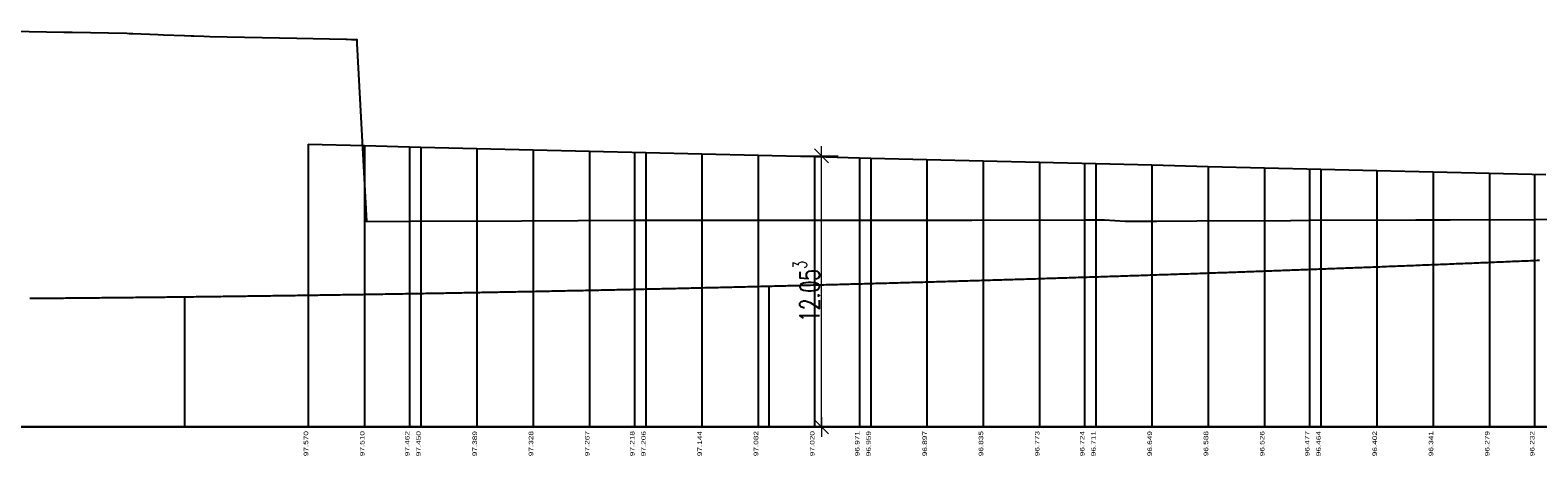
# Model space of a CAD drawing. Header units: metres. Extents: x 3458045 to 3462392, y 5482308 to 5484762.
# Tile 318 of 458: x 3460146 to 3460213, y 5484229 to 5484248. Entities that reach past the tile are written whole.
import ezdxf
from ezdxf.enums import TextEntityAlignment as Align

# ---------------------------------------------------------------- set-up
doc = ezdxf.new("R2010")
doc.units = ezdxf.units.M
doc.header["$PDMODE"] = 3
doc.header["$PDSIZE"] = 0.1
doc.linetypes.add('AUSGEZOGEN', pattern=[2, 1, 1])
doc.layers.get('0').update_dxf_attribs({"linetype": 'CONTINUOUS'})
doc.layers.get('DEFPOINTS').update_dxf_attribs({"linetype": 'CONTINUOUS'})
doc.styles.add('SP_F', font='romans.shx', dxfattribs={"width": 0.7, "bigfont": 'sp_f.shx'})
doc.styles.add('TS001', font='Card001.shx', dxfattribs={"height": 0.2})
doc.dimstyles.new('SOFI35$0', dxfattribs={"dimtxt": 3.5, "dimasz": 0.35, "dimexe": 0.9, "dimexo": 0.625, "dimgap": 0.945, "dimtad": 1, "dimdec": 3, "dimrnd": 0.001, "dimzin": 1, "dimdsep": 46, "dimtxsty": 'SP_F', "dimblk1": 'SOF_BEMSTR1', "dimblk2": 'SOF_BEMSTR2', "dimsah": 1, "dimcen": 3.5, "dimse1": 1, "dimse2": 1, "dimclrd": 1, "dimclre": 1, "dimclrt": 2, "dimaunit": 2, "dimazin": 0, "dimtfac": 1, "dimtdec": 3, "dimtmove": 0, "dimatfit": 3, "dimfxl": 1, "dimtolj": 1, "dimtzin": 0, "dimlwd": 0, "dimlwe": 0, "dimarcsym": 0})

# ---------------------------------------------------------------- blocks, each defined once
blk = doc.blocks.new('SOF_BEMSTR2')
at = {"color": 0, "linetype": 'ByBlock', "lineweight": -2}
for p, q in [((0, -20), (0, 8.5)), ((3.535, 3.535), (-3.535, -3.535)), ((-5, 0), (5, 0))]:
    blk.add_line(p, q, dxfattribs=at)
blk = doc.blocks.new('SOF_BEMSTR1')
at = {"color": 0, "linetype": 'ByBlock', "lineweight": -2}
for p, q in [((0, 20), (0, -8.5)), ((3.535, 3.535), (-3.535, -3.535)), ((-5, 0), (5, 0))]:
    blk.add_line(p, q, dxfattribs=at)
blk = doc.blocks.new('*D155')
at = {"color": 1, "linetype": 'AUSGEZOGEN', "lineweight": 0, "transparency": 16777216}
blk.add_line((3460181.368, 5484230.04), (3460181.368, 5484241.918), dxfattribs=at)
at = {"layer": 'DEFPOINTS', "color": 0, "linetype": 'AUSGEZOGEN', "transparency": 16777216}
for p in [(3460180.392, 5484242.005), (3460181.368, 5484242.005), (3460180.392, 5484229.952)]:
    blk.add_point(p, dxfattribs=at)
at = {"color": 1, "linetype": 'AUSGEZOGEN', "lineweight": 0, "transparency": 16777216, "xscale": 0.08750000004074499, "yscale": 0.08750000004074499, "zscale": 0.08750000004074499}
for name, p, rotation in [('SOF_BEMSTR1', (3460181.368, 5484242.005), 90), ('SOF_BEMSTR2', (3460181.368, 5484229.952), 270)]:
    blk.add_blockref(name, p, dxfattribs=dict(at, rotation=rotation))
at = {"color": 2, "linetype": 'AUSGEZOGEN', "transparency": 16777216, "insert": (3460180.694, 5484235.979), "char_height": 0.875, "attachment_point": 5, "rotation": 90, "style": 'SP_F'}
blk.add_mtext('\\A1;\\A1;12.05{\\H.7x;\\S3^ ;}', dxfattribs=at)

msp = doc.modelspace()

# ---------------------------------------------------------------- linework, layer by layer
for p, q in [((3460158.5576, 5484242.5229), (3460158.5576, 5484229.9525)), ((3460161.0576, 5484242.4624), (3460161.0576, 5484229.9525)), ((3460163.0579, 5484242.4141), (3460163.0579, 5484229.9525)), ((3460163.5576, 5484242.4021), (3460163.5576, 5484229.9525)), ((3460166.0576, 5484242.3416), (3460166.0576, 5484229.9525)), ((3460168.5576, 5484242.2809), (3460168.5576, 5484229.9525)), ((3460171.0576, 5484242.2199), (3460171.0576, 5484229.9525)), ((3460173.0579, 5484242.1708), (3460173.0579, 5484229.9525)), ((3460173.5576, 5484242.1585), (3460173.5576, 5484229.9525)), ((3460176.0576, 5484242.0967), (3460176.0576, 5484229.9525)), ((3460178.5576, 5484242.0348), (3460178.5576, 5484229.9525)), ((3460181.0576, 5484241.9729), (3460181.0576, 5484229.9525)), ((3460183.0579, 5484241.9233), (3460183.0579, 5484229.9525)), ((3460183.5576, 5484241.911), (3460183.5576, 5484229.9525)), ((3460186.0576, 5484241.8491), (3460186.0576, 5484229.9525)), ((3460188.5576, 5484241.7873), (3460188.5576, 5484229.9525)), ((3460191.0576, 5484241.7255), (3460191.0576, 5484229.9525)), ((3460193.0579, 5484241.6761), (3460193.0579, 5484229.9525)), ((3460193.5576, 5484241.6637), (3460193.5576, 5484229.9525)), ((3460196.0576, 5484241.6019), (3460196.0576, 5484229.9525)), ((3460198.5576, 5484241.5402), (3460198.5576, 5484229.9525)), ((3460201.0576, 5484241.4784), (3460201.0576, 5484229.9525)), ((3460203.0579, 5484241.429), (3460203.0579, 5484229.9525)), ((3460203.5576, 5484241.4167), (3460203.5576, 5484229.9525)), ((3460206.0576, 5484241.3549), (3460206.0576, 5484229.9525)), ((3460208.5576, 5484241.2932), (3460208.5576, 5484229.9525)), ((3460211.0576, 5484241.2315), (3460211.0576, 5484229.9525)), ((3460213.0579, 5484241.1845), (3460213.0579, 5484229.9525)), ((3460179.0334, 5484236.2141), (3460179.0334, 5484229.9525)), ((3460153.0579, 5484235.7394), (3460153.0579, 5484229.9525))]:
    msp.add_line(p, q)
at = {"color": 2}
for p, q in [((3459994.0579, 5484229.9525), (3460844.0579, 5484229.9525)), ((3460844.0579, 5484229.9525), (3459994.0579, 5484229.9525))]:
    msp.add_line(p, q, dxfattribs=at)
at = {"color": 39, "flags": 128}
msp.add_lwpolyline([(3460143.0579, 5484247.6017), (3460147.6895, 5484247.5126), (3460148.0579, 5484247.5056), (3460150.4998, 5484247.4597), (3460150.5987, 5484247.4566), (3460150.7588, 5484247.4514), (3460151.8946, 5484247.4068), (3460152.1215, 5484247.3944), (3460153.0579, 5484247.3565), (3460153.3538, 5484247.3445), (3460153.4789, 5484247.3497), (3460153.9135, 5484247.3278), (3460154.1781, 5484247.3176), (3460158.0579, 5484247.2427), (3460160.2274, 5484247.1981), (3460160.29, 5484247.1961), (3460160.4729, 5484247.1896), (3460160.7131, 5484247.1809), (3460160.7232, 5484247.0025), (3460161.1444, 5484239.0919), (3460163.0579, 5484239.1007), (3460168.0579, 5484239.1227), (3460173.0579, 5484239.1433), (3460173.5744, 5484239.1454), (3460175.5849, 5484239.1438), (3460176.1074, 5484239.1434), (3460178.0579, 5484239.1416), (3460178.8098, 5484239.1409), (3460183.0579, 5484239.1467), (3460188.0579, 5484239.1533), (3460193.0579, 5484239.1596), (3460193.9408, 5484239.1606), (3460194.8627, 5484239.11), (3460195.4106, 5484239.1094), (3460196.2696, 5484239.1104), (3460198.0579, 5484239.1185), (3460202.2141, 5484239.1372), (3460203.0579, 5484239.1408), (3460207.7795, 5484239.1612), (3460208.0579, 5484239.1615), (3460209.3035, 5484239.1626), (3460213.0579, 5484239.1755), (3460217.542, 5484239.1908)], dxfattribs=at)
at = {"color": 40, "flags": 128}
msp.add_lwpolyline([(3460158.5576, 5484242.5229), (3460161.0576, 5484242.4624), (3460163.5576, 5484242.4021), (3460166.0576, 5484242.3416), (3460168.5576, 5484242.2809), (3460171.0576, 5484242.2199), (3460173.5576, 5484242.1585), (3460176.0576, 5484242.0967), (3460178.5576, 5484242.0348), (3460181.0576, 5484241.9729), (3460183.5576, 5484241.911), (3460186.0576, 5484241.8491), (3460188.5576, 5484241.7873), (3460191.0576, 5484241.7255), (3460193.5576, 5484241.6637), (3460196.0576, 5484241.6019), (3460198.5576, 5484241.5402), (3460201.0576, 5484241.4784), (3460203.5576, 5484241.4167), (3460206.0576, 5484241.3549), (3460208.5576, 5484241.2932), (3460211.0576, 5484241.2315), (3460213.5576, 5484241.1728)], dxfattribs=at)
at = {"color": 1, "flags": 128}
msp.add_lwpolyline([(3460146.18, 5484235.6714), (3460146.28, 5484235.6722), (3460146.38, 5484235.6731), (3460146.48, 5484235.6739), (3460146.58, 5484235.6747), (3460146.68, 5484235.6756), (3460146.78, 5484235.6764), (3460146.88, 5484235.6772), (3460146.98, 5484235.6781), (3460147.08, 5484235.6789), (3460147.18, 5484235.6798), (3460147.28, 5484235.6807), (3460147.38, 5484235.6815), (3460147.48, 5484235.6824), (3460147.58, 5484235.6833), (3460147.68, 5484235.6842), (3460147.78, 5484235.6851), (3460147.88, 5484235.686), (3460147.98, 5484235.6869), (3460148.08, 5484235.6878), (3460148.18, 5484235.6887), (3460148.28, 5484235.6896), (3460148.38, 5484235.6905), (3460148.48, 5484235.6915), (3460148.58, 5484235.6924), (3460148.68, 5484235.6933), (3460148.78, 5484235.6943), (3460148.88, 5484235.6952), (3460148.98, 5484235.6962), (3460149.08, 5484235.6971), (3460149.18, 5484235.6981), (3460149.28, 5484235.6991), (3460149.38, 5484235.7), (3460149.48, 5484235.701), (3460149.58, 5484235.702), (3460149.68, 5484235.703), (3460149.78, 5484235.704), (3460149.88, 5484235.705), (3460149.98, 5484235.706), (3460150.08, 5484235.707), (3460150.18, 5484235.708), (3460150.28, 5484235.709), (3460150.38, 5484235.7101), (3460150.48, 5484235.7111), (3460150.58, 5484235.7121), (3460150.68, 5484235.7132), (3460150.78, 5484235.7142), (3460150.88, 5484235.7153), (3460150.98, 5484235.7163), (3460151.08, 5484235.7174), (3460151.18, 5484235.7184), (3460151.28, 5484235.7195), (3460151.38, 5484235.7206), (3460151.48, 5484235.7217), (3460151.58, 5484235.7228), (3460151.68, 5484235.7238), (3460151.78, 5484235.7249), (3460151.88, 5484235.726), (3460151.98, 5484235.7271), (3460152.08, 5484235.7283), (3460152.18, 5484235.7294), (3460152.28, 5484235.7305), (3460152.38, 5484235.7316), (3460152.48, 5484235.7328), (3460152.58, 5484235.7339), (3460152.68, 5484235.735), (3460152.78, 5484235.7362), (3460152.88, 5484235.7373), (3460152.98, 5484235.7385), (3460153.08, 5484235.7397), (3460153.18, 5484235.7408), (3460153.28, 5484235.742), (3460153.38, 5484235.7432), (3460153.48, 5484235.7444), (3460153.58, 5484235.7455), (3460153.68, 5484235.7467), (3460153.78, 5484235.7479), (3460153.88, 5484235.7491), (3460153.98, 5484235.7503), (3460154.08, 5484235.7516), (3460154.18, 5484235.7528), (3460154.28, 5484235.754), (3460154.38, 5484235.7552), (3460154.48, 5484235.7565), (3460154.58, 5484235.7577), (3460154.68, 5484235.759), (3460154.78, 5484235.7602), (3460154.88, 5484235.7615), (3460154.98, 5484235.7627), (3460155.08, 5484235.764), (3460155.18, 5484235.7652), (3460155.28, 5484235.7665), (3460155.38, 5484235.7678), (3460155.48, 5484235.7691), (3460155.58, 5484235.7704), (3460155.68, 5484235.7717), (3460155.78, 5484235.773), (3460155.88, 5484235.7743), (3460155.98, 5484235.7756), (3460156.08, 5484235.7769), (3460156.18, 5484235.7782), (3460156.28, 5484235.7796), (3460156.38, 5484235.7809), (3460156.48, 5484235.7822), (3460156.58, 5484235.7836), (3460156.68, 5484235.7849), (3460156.78, 5484235.7863), (3460156.88, 5484235.7876), (3460156.98, 5484235.789), (3460157.08, 5484235.7903), (3460157.18, 5484235.7917), (3460157.28, 5484235.7931), (3460157.38, 5484235.7945), (3460157.48, 5484235.7959), (3460157.58, 5484235.7973), (3460157.68, 5484235.7987), (3460157.78, 5484235.8001), (3460157.88, 5484235.8015), (3460157.98, 5484235.8029), (3460158.08, 5484235.8043), (3460158.18, 5484235.8057), (3460158.28, 5484235.8071), (3460158.38, 5484235.8086), (3460158.48, 5484235.81), (3460158.58, 5484235.8115), (3460158.68, 5484235.8129), (3460158.78, 5484235.8144), (3460158.88, 5484235.8158), (3460158.98, 5484235.8173), (3460159.08, 5484235.8188), (3460159.18, 5484235.8202), (3460159.28, 5484235.8217), (3460159.38, 5484235.8232), (3460159.48, 5484235.8247), (3460159.58, 5484235.8262), (3460159.68, 5484235.8277), (3460159.78, 5484235.8292), (3460159.88, 5484235.8307), (3460159.98, 5484235.8322), (3460160.08, 5484235.8337), (3460160.18, 5484235.8353), (3460160.28, 5484235.8368), (3460160.38, 5484235.8383), (3460160.48, 5484235.8399), (3460160.58, 5484235.8414), (3460160.68, 5484235.843), (3460160.78, 5484235.8445), (3460160.88, 5484235.8461), (3460160.98, 5484235.8476), (3460161.08, 5484235.8492), (3460161.18, 5484235.8508), (3460161.28, 5484235.8524), (3460161.38, 5484235.854), (3460161.48, 5484235.8556), (3460161.58, 5484235.8571), (3460161.68, 5484235.8588), (3460161.78, 5484235.8604), (3460161.88, 5484235.862), (3460161.98, 5484235.8636), (3460162.08, 5484235.8652), (3460162.18, 5484235.8668), (3460162.28, 5484235.8685), (3460162.38, 5484235.8701), (3460162.48, 5484235.8718), (3460162.58, 5484235.8734), (3460162.68, 5484235.8751), (3460162.78, 5484235.8767), (3460162.88, 5484235.8784), (3460162.98, 5484235.88), (3460163.08, 5484235.8817), (3460163.18, 5484235.8834), (3460163.28, 5484235.8851), (3460163.38, 5484235.8868), (3460163.48, 5484235.8885), (3460163.58, 5484235.8902), (3460163.68, 5484235.8919), (3460163.78, 5484235.8936), (3460163.88, 5484235.8953), (3460163.98, 5484235.897), (3460164.08, 5484235.8987), (3460164.18, 5484235.9005), (3460164.28, 5484235.9022), (3460164.38, 5484235.9039), (3460164.48, 5484235.9057), (3460164.58, 5484235.9074), (3460164.68, 5484235.9092), (3460164.78, 5484235.9109), (3460164.88, 5484235.9127), (3460164.98, 5484235.9145), (3460165.08, 5484235.9163), (3460165.18, 5484235.918), (3460165.28, 5484235.9198), (3460165.38, 5484235.9216), (3460165.48, 5484235.9234), (3460165.58, 5484235.9252), (3460165.68, 5484235.927), (3460165.78, 5484235.9288), (3460165.88, 5484235.9306), (3460165.98, 5484235.9325), (3460166.08, 5484235.9343), (3460166.18, 5484235.9361), (3460166.28, 5484235.938), (3460166.38, 5484235.9398), (3460166.48, 5484235.9417), (3460166.58, 5484235.9435), (3460166.68, 5484235.9454), (3460166.78, 5484235.9472), (3460166.88, 5484235.9491), (3460166.98, 5484235.951), (3460167.08, 5484235.9528), (3460167.18, 5484235.9547), (3460167.28, 5484235.9566), (3460167.38, 5484235.9585), (3460167.48, 5484235.9604), (3460167.58, 5484235.9623), (3460167.68, 5484235.9642), (3460167.78, 5484235.9661), (3460167.88, 5484235.9681), (3460167.98, 5484235.97), (3460168.08, 5484235.9719), (3460168.18, 5484235.9738), (3460168.28, 5484235.9758), (3460168.38, 5484235.9777), (3460168.48, 5484235.9797), (3460168.58, 5484235.9816), (3460168.68, 5484235.9836), (3460168.78, 5484235.9856), (3460168.88, 5484235.9875), (3460168.98, 5484235.9895), (3460169.08, 5484235.9915), (3460169.18, 5484235.9935), (3460169.28, 5484235.9955), (3460169.38, 5484235.9975), (3460169.48, 5484235.9995), (3460169.58, 5484236.0015), (3460169.68, 5484236.0035), (3460169.78, 5484236.0055), (3460169.88, 5484236.0075), (3460169.98, 5484236.0095), (3460170.08, 5484236.0116), (3460170.18, 5484236.0136), (3460170.28, 5484236.0156), (3460170.38, 5484236.0177), (3460170.48, 5484236.0197), (3460170.58, 5484236.0218), (3460170.68, 5484236.0239), (3460170.78, 5484236.0259), (3460170.88, 5484236.028), (3460170.98, 5484236.0301), (3460171.08, 5484236.0322), (3460171.18, 5484236.0342), (3460171.28, 5484236.0363), (3460171.38, 5484236.0384), (3460171.48, 5484236.0405), (3460171.58, 5484236.0426), (3460171.68, 5484236.0448), (3460171.78, 5484236.0469), (3460171.88, 5484236.049), (3460171.98, 5484236.0511), (3460172.08, 5484236.0533), (3460172.18, 5484236.0554), (3460172.28, 5484236.0575), (3460172.38, 5484236.0597), (3460172.48, 5484236.0618), (3460172.58, 5484236.064), (3460172.68, 5484236.0662), (3460172.78, 5484236.0683), (3460172.88, 5484236.0705), (3460172.98, 5484236.0727), (3460173.08, 5484236.0749), (3460173.18, 5484236.0771), (3460173.28, 5484236.0793), (3460173.38, 5484236.0815), (3460173.48, 5484236.0837), (3460173.58, 5484236.0859), (3460173.68, 5484236.0881), (3460173.78, 5484236.0903), (3460173.88, 5484236.0925), (3460173.98, 5484236.0948), (3460174.08, 5484236.097), (3460174.18, 5484236.0992), (3460174.28, 5484236.1015), (3460174.38, 5484236.1037), (3460174.48, 5484236.106), (3460174.58, 5484236.1083), (3460174.68, 5484236.1105), (3460174.78, 5484236.1128), (3460174.88, 5484236.1151), (3460174.98, 5484236.1174), (3460175.08, 5484236.1196), (3460175.18, 5484236.1219), (3460175.28, 5484236.1242), (3460175.38, 5484236.1265), (3460175.48, 5484236.1288), (3460175.58, 5484236.1311), (3460175.68, 5484236.1335), (3460175.78, 5484236.1358), (3460175.88, 5484236.1381), (3460175.98, 5484236.1404), (3460176.08, 5484236.1428), (3460176.18, 5484236.1451), (3460176.28, 5484236.1475), (3460176.38, 5484236.1498), (3460176.48, 5484236.1522), (3460176.58, 5484236.1546), (3460176.68, 5484236.1569), (3460176.78, 5484236.1593), (3460176.88, 5484236.1617), (3460176.98, 5484236.1641), (3460177.08, 5484236.1664), (3460177.18, 5484236.1688), (3460177.28, 5484236.1712), (3460177.38, 5484236.1736), (3460177.48, 5484236.1761), (3460177.58, 5484236.1785), (3460177.68, 5484236.1809), (3460177.78, 5484236.1833), (3460177.88, 5484236.1857), (3460177.98, 5484236.1882), (3460178.08, 5484236.1906), (3460178.18, 5484236.1931), (3460178.28, 5484236.1955), (3460178.38, 5484236.198), (3460178.48, 5484236.2004), (3460178.58, 5484236.2029), (3460178.68, 5484236.2054), (3460178.78, 5484236.2078), (3460178.88, 5484236.2103), (3460178.98, 5484236.2128), (3460179.08, 5484236.2153), (3460179.18, 5484236.2178), (3460179.28, 5484236.2203), (3460179.38, 5484236.2228), (3460179.48, 5484236.2253), (3460179.58, 5484236.2278), (3460179.68, 5484236.2304), (3460179.78, 5484236.2329), (3460179.88, 5484236.2354), (3460179.98, 5484236.2379), (3460180.08, 5484236.2405), (3460180.18, 5484236.243), (3460180.28, 5484236.2456), (3460180.38, 5484236.2481), (3460180.48, 5484236.2507), (3460180.58, 5484236.2533), (3460180.68, 5484236.2559), (3460180.78, 5484236.2584), (3460180.88, 5484236.261), (3460180.98, 5484236.2636), (3460181.08, 5484236.2662), (3460181.18, 5484236.2688), (3460181.28, 5484236.2714), (3460181.38, 5484236.274), (3460181.48, 5484236.2766), (3460181.58, 5484236.2792), (3460181.68, 5484236.2819), (3460181.78, 5484236.2845), (3460181.88, 5484236.2871), (3460181.98, 5484236.2898), (3460182.08, 5484236.2924), (3460182.18, 5484236.2951), (3460182.28, 5484236.2977), (3460182.38, 5484236.3004), (3460182.48, 5484236.303), (3460182.58, 5484236.3057), (3460182.68, 5484236.3084), (3460182.78, 5484236.3111), (3460182.88, 5484236.3137), (3460182.98, 5484236.3164), (3460183.08, 5484236.3191), (3460183.18, 5484236.3218), (3460183.28, 5484236.3245), (3460183.38, 5484236.3273), (3460183.48, 5484236.33), (3460183.58, 5484236.3327), (3460183.68, 5484236.3354), (3460183.78, 5484236.3381), (3460183.88, 5484236.3409), (3460183.98, 5484236.3436), (3460184.08, 5484236.3464), (3460184.18, 5484236.3491), (3460184.28, 5484236.3519), (3460184.38, 5484236.3546), (3460184.48, 5484236.3574), (3460184.58, 5484236.3602), (3460184.68, 5484236.363), (3460184.78, 5484236.3657), (3460184.88, 5484236.3685), (3460184.98, 5484236.3713), (3460185.08, 5484236.3741), (3460185.18, 5484236.3769), (3460185.28, 5484236.3797), (3460185.38, 5484236.3825), (3460185.48, 5484236.3854), (3460185.58, 5484236.3882), (3460185.68, 5484236.391), (3460185.78, 5484236.3938), (3460185.88, 5484236.3967), (3460185.98, 5484236.3995), (3460186.08, 5484236.4024), (3460186.18, 5484236.4052), (3460186.28, 5484236.4081), (3460186.38, 5484236.411), (3460186.48, 5484236.4138), (3460186.58, 5484236.4167), (3460186.68, 5484236.4196), (3460186.78, 5484236.4225), (3460186.88, 5484236.4254), (3460186.98, 5484236.4282), (3460187.08, 5484236.4311), (3460187.18, 5484236.4341), (3460187.28, 5484236.437), (3460187.38, 5484236.4399), (3460187.48, 5484236.4428), (3460187.58, 5484236.4457), (3460187.68, 5484236.4487), (3460187.78, 5484236.4516), (3460187.88, 5484236.4545), (3460187.98, 5484236.4575), (3460188.08, 5484236.4604), (3460188.18, 5484236.4634), (3460188.28, 5484236.4663), (3460188.38, 5484236.4693), (3460188.48, 5484236.4723), (3460188.58, 5484236.4753), (3460188.68, 5484236.4782), (3460188.78, 5484236.4812), (3460188.88, 5484236.4842), (3460188.98, 5484236.4872), (3460189.08, 5484236.4902), (3460189.18, 5484236.4932), (3460189.28, 5484236.4962), (3460189.38, 5484236.4993), (3460189.48, 5484236.5023), (3460189.58, 5484236.5053), (3460189.68, 5484236.5083), (3460189.78, 5484236.5114), (3460189.88, 5484236.5144), (3460189.98, 5484236.5175), (3460190.08, 5484236.5205), (3460190.18, 5484236.5236), (3460190.28, 5484236.5266), (3460190.38, 5484236.5297), (3460190.48, 5484236.5328), (3460190.58, 5484236.5359), (3460190.68, 5484236.5389), (3460190.78, 5484236.542), (3460190.88, 5484236.5451), (3460190.98, 5484236.5482), (3460191.08, 5484236.5513), (3460191.18, 5484236.5544), (3460191.28, 5484236.5576), (3460191.38, 5484236.5607), (3460191.48, 5484236.5638), (3460191.58, 5484236.5669), (3460191.68, 5484236.5701), (3460191.78, 5484236.5732), (3460191.88, 5484236.5764), (3460191.98, 5484236.5795), (3460192.08, 5484236.5827), (3460192.18, 5484236.5858), (3460192.28, 5484236.589), (3460192.38, 5484236.5922), (3460192.48, 5484236.5953), (3460192.58, 5484236.5985), (3460192.68, 5484236.6017), (3460192.78, 5484236.6049), (3460192.88, 5484236.6081), (3460192.98, 5484236.6113), (3460193.08, 5484236.6145), (3460193.18, 5484236.6177), (3460193.28, 5484236.6209), (3460193.38, 5484236.6241), (3460193.48, 5484236.6274), (3460193.58, 5484236.6306), (3460193.68, 5484236.6338), (3460193.78, 5484236.6371), (3460193.88, 5484236.6403), (3460193.98, 5484236.6436), (3460194.08, 5484236.6468), (3460194.18, 5484236.6501), (3460194.28, 5484236.6534), (3460194.38, 5484236.6566), (3460194.48, 5484236.6599), (3460194.58, 5484236.6632), (3460194.68, 5484236.6665), (3460194.78, 5484236.6698), (3460194.88, 5484236.6731), (3460194.98, 5484236.6764), (3460195.08, 5484236.6797), (3460195.18, 5484236.683), (3460195.28, 5484236.6863), (3460195.38, 5484236.6897), (3460195.48, 5484236.693), (3460195.58, 5484236.6963), (3460195.68, 5484236.6997), (3460195.78, 5484236.703), (3460195.88, 5484236.7064), (3460195.98, 5484236.7097), (3460196.08, 5484236.7131), (3460196.18, 5484236.7164), (3460196.28, 5484236.7198), (3460196.38, 5484236.7232), (3460196.48, 5484236.7266), (3460196.58, 5484236.7299), (3460196.68, 5484236.7333), (3460196.78, 5484236.7367), (3460196.88, 5484236.7401), (3460196.98, 5484236.7435), (3460197.08, 5484236.7469), (3460197.18, 5484236.7504), (3460197.28, 5484236.7538), (3460197.38, 5484236.7572), (3460197.48, 5484236.7606), (3460197.58, 5484236.7641), (3460197.68, 5484236.7675), (3460197.78, 5484236.771), (3460197.88, 5484236.7744), (3460197.98, 5484236.7779), (3460198.08, 5484236.7813), (3460198.18, 5484236.7848), (3460198.28, 5484236.7883), (3460198.38, 5484236.7918), (3460198.48, 5484236.7952), (3460198.58, 5484236.7987), (3460198.68, 5484236.8022), (3460198.78, 5484236.8057), (3460198.88, 5484236.8092), (3460198.98, 5484236.8127), (3460199.08, 5484236.8162), (3460199.18, 5484236.8198), (3460199.28, 5484236.8233), (3460199.38, 5484236.8268), (3460199.48, 5484236.8303), (3460199.58, 5484236.8339), (3460199.68, 5484236.8374), (3460199.78, 5484236.841), (3460199.88, 5484236.8445), (3460199.98, 5484236.8481), (3460200.08, 5484236.8517), (3460200.18, 5484236.8552), (3460200.28, 5484236.8588), (3460200.38, 5484236.8624), (3460200.48, 5484236.866), (3460200.58, 5484236.8696), (3460200.68, 5484236.8731), (3460200.78, 5484236.8767), (3460200.88, 5484236.8804), (3460200.98, 5484236.884), (3460201.08, 5484236.8876), (3460201.18, 5484236.8912), (3460201.28, 5484236.8948), (3460201.38, 5484236.8985), (3460201.48, 5484236.9021), (3460201.58, 5484236.9057), (3460201.68, 5484236.9094), (3460201.78, 5484236.913), (3460201.88, 5484236.9167), (3460201.98, 5484236.9203), (3460202.08, 5484236.924), (3460202.18, 5484236.9277), (3460202.28, 5484236.9314), (3460202.38, 5484236.935), (3460202.48, 5484236.9387), (3460202.58, 5484236.9424), (3460202.68, 5484236.9461), (3460202.78, 5484236.9498), (3460202.88, 5484236.9535), (3460202.98, 5484236.9572), (3460203.08, 5484236.961), (3460203.18, 5484236.9647), (3460203.28, 5484236.9684), (3460203.38, 5484236.9721), (3460203.48, 5484236.9759), (3460203.58, 5484236.9796), (3460203.68, 5484236.9834), (3460203.78, 5484236.9871), (3460203.88, 5484236.9909), (3460203.98, 5484236.9946), (3460204.08, 5484236.9984), (3460204.18, 5484237.0022), (3460204.28, 5484237.006), (3460204.38, 5484237.0097), (3460204.48, 5484237.0135), (3460204.58, 5484237.0173), (3460204.68, 5484237.0211), (3460204.78, 5484237.0249), (3460204.88, 5484237.0287), (3460204.98, 5484237.0326), (3460205.08, 5484237.0364), (3460205.18, 5484237.0402), (3460205.28, 5484237.044), (3460205.38, 5484237.0479), (3460205.48, 5484237.0517), (3460205.58, 5484237.0556), (3460205.68, 5484237.0594), (3460205.78, 5484237.0633), (3460205.88, 5484237.0671), (3460205.98, 5484237.071), (3460206.08, 5484237.0749), (3460206.18, 5484237.0787), (3460206.28, 5484237.0826), (3460206.38, 5484237.0865), (3460206.48, 5484237.0904), (3460206.58, 5484237.0943), (3460206.68, 5484237.0982), (3460206.78, 5484237.1021), (3460206.88, 5484237.106), (3460206.98, 5484237.1099), (3460207.08, 5484237.1138), (3460207.18, 5484237.1178), (3460207.28, 5484237.1217), (3460207.38, 5484237.1256), (3460207.48, 5484237.1296), (3460207.58, 5484237.1335), (3460207.68, 5484237.1375), (3460207.78, 5484237.1414), (3460207.88, 5484237.1454), (3460207.98, 5484237.1494), (3460208.08, 5484237.1533), (3460208.18, 5484237.1573), (3460208.28, 5484237.1613), (3460208.38, 5484237.1653), (3460208.48, 5484237.1693), (3460208.58, 5484237.1733), (3460208.68, 5484237.1773), (3460208.78, 5484237.1813), (3460208.88, 5484237.1853), (3460208.98, 5484237.1893), (3460209.08, 5484237.1934), (3460209.18, 5484237.1974), (3460209.28, 5484237.2014), (3460209.38, 5484237.2055), (3460209.48, 5484237.2095), (3460209.58, 5484237.2136), (3460209.68, 5484237.2176), (3460209.78, 5484237.2217), (3460209.88, 5484237.2257), (3460209.98, 5484237.2298), (3460210.08, 5484237.2339), (3460210.18, 5484237.238), (3460210.28, 5484237.242), (3460210.38, 5484237.2461), (3460210.48, 5484237.2502), (3460210.58, 5484237.2543), (3460210.68, 5484237.2584), (3460210.78, 5484237.2626), (3460210.88, 5484237.2667), (3460210.98, 5484237.2708), (3460211.08, 5484237.2749), (3460211.18, 5484237.279), (3460211.28, 5484237.2832), (3460211.38, 5484237.2873), (3460211.48, 5484237.2915), (3460211.58, 5484237.2956), (3460211.68, 5484237.2998), (3460211.78, 5484237.3039), (3460211.88, 5484237.3081), (3460211.98, 5484237.3123), (3460212.08, 5484237.3165), (3460212.18, 5484237.3206), (3460212.28, 5484237.3248), (3460212.38, 5484237.329), (3460212.48, 5484237.3332), (3460212.58, 5484237.3374), (3460212.68, 5484237.3416), (3460212.78, 5484237.3458), (3460212.88, 5484237.3501), (3460212.98, 5484237.3543), (3460213.08, 5484237.3585), (3460213.18, 5484237.3628), (3460213.28, 5484237.367)], dxfattribs=at)

# ---------------------------------------------------------------- texts
at = {"style": 'TS001'}
for s, width, p, p2 in [('97.570', 1.617778, (3460158.5576, 5484228.6458), (3460158.5576, 5484229.7658)), ('97.510', 1.77561, (3460161.0576, 5484228.6458), (3460161.0576, 5484229.7658)), ('97.462', 1.660836, (3460163.0579, 5484228.6458), (3460163.0579, 5484229.7658)), ('97.450', 1.635955, (3460163.5576, 5484228.6458), (3460163.5576, 5484229.7658)), ('97.389', 1.740239, (3460166.0576, 5484228.6458), (3460166.0576, 5484229.7658)), ('97.328', 1.712941, (3460168.5576, 5484228.6458), (3460168.5576, 5484229.7658)), ('97.267', 1.623792, (3460171.0576, 5484228.6458), (3460171.0576, 5484229.7658)), ('97.218', 1.797531, (3460173.0579, 5484228.6458), (3460173.0579, 5484229.7658)), ('97.206', 1.673563, (3460173.5576, 5484228.6458), (3460173.5576, 5484229.7658)), ('97.144', 1.719685, (3460176.0576, 5484228.6458), (3460176.0576, 5484229.7658)), ('97.082', 1.68, (3460178.5576, 5484228.6458), (3460178.5576, 5484229.7658)), ('97.020', 1.648302, (3460181.0576, 5484228.6458), (3460181.0576, 5484229.7658)), ('96.971', 1.827615, (3460183.0579, 5484228.6458), (3460183.0579, 5484229.7658)), ('96.959', 1.797531, (3460183.5576, 5484228.6458), (3460183.5576, 5484229.7658)), ('96.897', 1.719685, (3460186.0576, 5484228.6458), (3460186.0576, 5484229.7658)), ('96.835', 1.782857, (3460188.5576, 5484228.6458), (3460188.5576, 5484229.7658)), ('96.773', 1.660836, (3460191.0576, 5484228.6458), (3460191.0576, 5484229.7658)), ('96.724', 1.654545, (3460193.0579, 5484228.6458), (3460193.0579, 5484229.7658)), ('96.711', 1.924229, (3460193.5576, 5484228.6458), (3460193.5576, 5484229.7658)), ('96.649', 1.7472, (3460196.0576, 5484228.6458), (3460196.0576, 5484229.7658)), ('96.588', 1.77561, (3460198.5576, 5484228.6458), (3460198.5576, 5484229.7658)), ('96.526', 1.754217, (3460201.0576, 5484228.6458), (3460201.0576, 5484229.7658)), ('96.477', 1.6, (3460203.0579, 5484228.6458), (3460203.0579, 5484229.7658)), ('96.464', 1.693023, (3460203.5576, 5484228.6458), (3460203.5576, 5484229.7658)), ('96.402', 1.699611, (3460206.0576, 5484228.6458), (3460206.0576, 5484229.7658)), ('96.341', 1.850847, (3460208.5576, 5484228.6458), (3460208.5576, 5484229.7658)), ('96.279', 1.70625, (3460211.0576, 5484228.6458), (3460211.0576, 5484229.7658)), ('96.232', 1.768421, (3460213.0579, 5484228.6458), (3460213.0579, 5484229.7658))]:
    msp.add_text(s, height=0.2, rotation=90, dxfattribs=dict(at, width=width)).set_placement(p, p2, align=Align.FIT)

# ---------------------------------------------------------------- dimensions: what is measured, and where the dimension line sits
at = {"color": 1, "linetype": 'AUSGEZOGEN'}
dim = msp.add_linear_dim(base=(3460181.3679, 5484242.0052), p1=(3460180.392, 5484229.9525), p2=(3460180.392, 5484242.0052), angle=90, text='\\A1;12.05{\\H.7x;\\S3^ ;}', dimstyle='SOFI35$0', override={"dimblk1": 'SOF_BEMSTR2', "dimblk2": 'SOF_BEMSTR1'}, dxfattribs=at)
dim.commit()
dim.dimension.update_dxf_attribs({"geometry": '*D155', "text_midpoint": (3460180.6941, 5484235.9788)})

doc.saveas('drawing.dxf')
